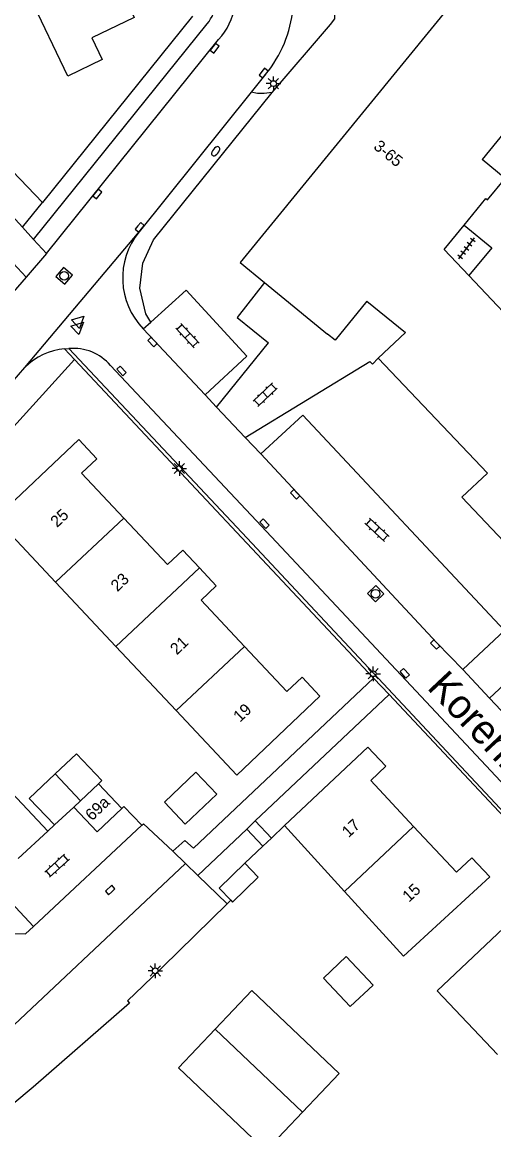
# Model space of a CAD drawing. Extents: x 136000 to 141014, y 402000 to 403500.
# Drawn here: x 137676.7 to 137717.2, y 402310.3 to 402405.5 of the extents above; entities that cross this region are included whole.
import ezdxf

# ---------------------------------------------------------------- set-up
doc = ezdxf.new("R2010")
doc.units = 0
for name, color, linetype in [('gg-afsc-erfafscheiding', 7, 'Continuous'), ('gg-afsc-hekwerk', 7, 'Continuous'), ('gg-afsc-muur', 7, 'Continuous'), ('gg-anno-huisnummerreeks BGT', 7, 'Continuous'), ('gg-anno-openbare ruimte label', 7, 'Continuous'), ('gg-bbg-bijgebouw', 7, 'Continuous'), ('gg-bbg-gedigitaliseerde bebouwing', 7, 'Continuous'), ('gg-bbg-gedigitaliseerde bijgebouw', 7, 'Continuous'), ('gg-bbg-hoofdgebouw', 7, 'Continuous'), ('gg-bbg-luifel en loopbrug', 7, 'Continuous'), ('gg-bbg-tussenscheiding', 7, 'Continuous'), ('gg-knt-verharding', 7, 'Continuous'), ('gg-knt-verharding nz', 7, 'Continuous'), ('gt-grn-groengrens', 7, 'Continuous'), ('gt-grn-weggrens', 7, 'Continuous'), ('gt-symb-brandkraan', 7, 'Continuous'), ('gt-symb-klinker verharding', 7, 'Continuous'), ('gt-symb-kolk', 7, 'Continuous'), ('gt-symb-kolk center center', 7, 'Continuous'), ('gt-symb-lichtmast', 7, 'Continuous'), ('gt-symb-rioolschacht', 7, 'Continuous'), ('gt-symb-tegel verharding', 7, 'Continuous'), ('gt-symb-waterafsluiter', 7, 'Continuous')]:
    doc.layers.add(name, color=color, linetype=linetype)

# ---------------------------------------------------------------- blocks, each defined once
blk = doc.blocks.new('gt0-TEG1')
at = {"layer": 'gt-symb-tegel verharding'}
for p, q in [((-1.125, 0), (1.125, 0)), ((-0.9, -0.25), (-0.9, 0.25)), ((-0.45, -0.25), (-0.45, 0.25)), ((0, -0.25), (0, 0.25)), ((0.45, -0.25), (0.45, 0.25)), ((0.9, -0.25), (0.9, 0.25))]:
    blk.add_line(p, q, dxfattribs=at)
blk = doc.blocks.new('gt0-KL1')
at = {"layer": 'gt-symb-klinker verharding'}
for p, q in [((-1.15, 0.3), (1.15, 0.3)), ((-1, -0.3), (-1, 0.3)), ((-0.5, 0.3), (-0.5, 0.45)), ((0, -0.3), (0, 0.3)), ((0.5, 0.3), (0.5, 0.45)), ((1, -0.3), (1, 0.3)), ((-1.15, -0.3), (1.15, -0.3)), ((-0.5, -0.45), (-0.5, -0.3)), ((0.5, -0.45), (0.5, -0.3))]:
    blk.add_line(p, q, dxfattribs=at)
blk = doc.blocks.new('gt0-KOLK')
at = {"layer": 'gt-symb-kolk'}
blk.add_lwpolyline([(0, 0), (0.375, 0), (0.375, 0.4), (-0.375, 0.4), (-0.375, 0), (0, 0)], dxfattribs=at)
blk = doc.blocks.new('gt0-LMAST')
at = {"layer": 'gt-symb-lichtmast'}
for p, q in [((-0.182, 0.173), (-0.447, 0.438)), ((-0.005, 0.246), (-0.005, 0.621)), ((0.172, 0.173), (0.437, 0.438)), ((-0.255, -0.004), (-0.63, -0.004)), ((-0.182, -0.181), (-0.447, -0.446)), ((-0.005, -0.254), (-0.005, -0.629)), ((0.437, -0.446), (0.172, -0.181)), ((0.245, -0.004), (0.62, -0.004))]:
    blk.add_line(p, q, dxfattribs=at)
blk.add_circle((-0.005, -0.004), 0.25, dxfattribs=at)
blk = doc.blocks.new('gt0-KOLKCC')
at = {"layer": 'gt-symb-kolk center center'}
blk.add_lwpolyline([(-0.375, 0.2), (0.375, 0.2), (0.375, -0.2), (-0.375, -0.2)], close=True, dxfattribs=at)
blk = doc.blocks.new('gt0-RS')
at = {"layer": 'gt-symb-rioolschacht'}
blk.add_lwpolyline([(-0.5, -0.5), (0.5, -0.5), (0.5, 0.5), (-0.5, 0.5)], close=True, dxfattribs=at)
blk.add_circle((0, 0), 0.375, dxfattribs=at)
blk = doc.blocks.new('gt0-WAFSL')
at = {"layer": 'gt-symb-waterafsluiter'}
for p, q in [((-0.5, -0.333), (0, 0.667)), ((0, 0.667), (0.5, -0.333)), ((0.5, -0.333), (-0.5, -0.333))]:
    blk.add_line(p, q, dxfattribs=at)
blk = doc.blocks.new('gt0-BR')
at = {"layer": 'gt-symb-brandkraan'}
for centre, radius, start, end in [((-0.244, 0), 0.206, 107.56694, 252.43307), ((0.599, -2.664), 3, 106.89205, 107.56694), ((0, -0.691), 0.938, 73.10799, 106.89205), ((-0.599, -2.664), 3, 72.43309, 73.10799), ((0.244, 0), 0.206, 287.56695, 72.43309), ((0.599, 2.664), 3, 252.43307, 253.10797), ((0, 0.691), 0.938, 253.10797, 286.89206), ((-0.599, 2.664), 3, 286.89206, 287.56695)]:
    blk.add_arc(centre, radius, start, end, dxfattribs=at)

msp = doc.modelspace()

# ---------------------------------------------------------------- linework, layer by layer
at = {"layer": 'gg-afsc-erfafscheiding'}
for p, q in [((137681.168, 402376.564), (137669.942, 402364.214)), ((137678.868, 402336.014), (137679.449, 402336.552)), ((137698.102, 402335.427), (137697.361, 402334.726)), ((137697.361, 402334.726), (137695.809, 402333.255))]:
    msp.add_line(p, q, dxfattribs=at)
for points in [[(137678.411, 402390.053), (137647.335, 402422.479), (137641.453, 402440.274)], [(137685.719, 402321.433), (137685.891, 402321.236), (137677.623, 402314.018), (137675.877, 402312.554)]]:
    msp.add_lwpolyline(points, dxfattribs=at)
at = {"layer": 'gg-afsc-hekwerk'}
for p, q in [((137688.776, 402324.368), (137694.304, 402329.78)), ((137694.304, 402329.78), (137694.607, 402330.077)), ((137687.076, 402322.731), (137688.776, 402324.368)), ((137687.076, 402322.731), (137685.719, 402321.433))]:
    msp.add_line(p, q, dxfattribs=at)
at = {"layer": 'gg-afsc-muur'}
msp.add_line((137699.24, 402336.49), (137698.102, 402335.427), dxfattribs=at)
at = {"layer": 'gg-bbg-bijgebouw'}
for points in [[(137695.809, 402333.255), (137693.599, 402331.12), (137694.607, 402330.077)], [(137694.607, 402330.077), (137694.753, 402329.926), (137696.963, 402332.062), (137695.809, 402333.255)]]:
    msp.add_lwpolyline(points, dxfattribs=at)
at = {"layer": 'gg-bbg-gedigitaliseerde bebouwing'}
for p, q in [((137680.58, 402400.91), (137677.124, 402408.154)), ((137674.37, 402362.92), (137679.544, 402357.412)), ((137679.544, 402357.412), (137684.727, 402351.894)), ((137684.727, 402351.894), (137689.911, 402346.375)), ((137689.911, 402346.375), (137695.12, 402340.83)), ((137699.24, 402336.49), (137704.386, 402330.843))]:
    msp.add_line(p, q, dxfattribs=at)
for points in [[(137704.386, 402330.843), (137709.467, 402325.267), (137716.88, 402332.08)], [(137719.61, 402329.15), (137712.351, 402322.305), (137717.531, 402316.832)]]:
    msp.add_lwpolyline(points, dxfattribs=at)
at = {"layer": 'gg-bbg-gedigitaliseerde bijgebouw'}
for p, q in [((137679.497, 402340.939), (137681.683, 402338.633)), ((137676.334, 402333.669), (137678.868, 402336.014))]:
    msp.add_line(p, q, dxfattribs=at)
for points in [[(137683.22, 402340.09), (137683.513, 402340.368), (137681.327, 402342.674), (137679.497, 402340.939)], [(137688.895, 402338.5), (137690.683, 402336.617), (137693.402, 402339.198), (137691.614, 402341.081), (137688.895, 402338.5)], [(137678.868, 402336.014), (137675.789, 402339.3), (137673.269, 402336.939)], [(137702.576, 402323.383), (137704.54, 402325.235), (137706.842, 402322.792), (137704.878, 402320.941), (137702.576, 402323.383)], [(137700.777, 402311.875), (137703.929, 402315.197), (137696.406, 402322.333), (137693.254, 402319.011)], [(137700.777, 402311.875), (137697.626, 402308.553), (137690.103, 402315.689), (137693.254, 402319.011)]]:
    msp.add_lwpolyline(points, dxfattribs=at)
at = {"layer": 'gg-bbg-hoofdgebouw'}
for p, q in [((137724.85, 402404.34), (137716.216, 402393.742)), ((137697.509, 402383.161), (137702.936, 402378.737)), ((137706.299, 402381.569), (137709.619, 402378.865)), ((137709.619, 402378.865), (137707.29, 402376.67)), ((137685.24, 402337.96), (137683.22, 402340.09)), ((137681.683, 402338.633), (137681.1, 402338.08))]:
    msp.add_line(p, q, dxfattribs=at)
for points in [[(137695.213, 402439.196), (137692.18, 402435.46), (137697.44, 402431.25), (137695.52, 402428.92), (137706.2, 402420.19), (137703.93, 402417.43), (137714.79, 402408.61), (137695.4, 402384.88), (137697.509, 402383.161)], [(137683.677, 402411.332), (137686.29, 402405.95), (137682.65, 402404.19), (137683.55, 402402.35), (137680.58, 402400.91)], [(137714.667, 402388.1), (137716.529, 402390.391), (137716.684, 402390.265), (137718.2, 402392.125), (137716.216, 402393.742)], [(137715.072, 402383.778), (137712.965, 402386.007), (137714.667, 402388.1)], [(137725.434, 402368.454), (137723.734, 402370.248), (137725.912, 402372.312), (137715.072, 402383.778)], [(137706.299, 402381.569), (137703.57, 402378.22), (137702.936, 402378.737)], [(137707.29, 402376.67), (137716.67, 402366.78), (137714.49, 402364.72), (137724.28, 402354.38)], [(137674.37, 402362.92), (137681.53, 402369.68), (137683.09, 402368.02), (137681.78, 402366.79), (137685.411, 402362.932)], [(137685.411, 402362.932), (137689.16, 402358.95), (137690.47, 402360.18), (137691.907, 402358.648)], [(137691.907, 402358.648), (137693.36, 402357.1), (137692.05, 402355.87), (137695.78, 402351.897)], [(137695.78, 402351.897), (137699.42, 402348.02), (137700.74, 402349.24), (137702.26, 402347.61), (137695.12, 402340.83)], [(137699.24, 402336.49), (137706.4, 402343.24), (137707.94, 402341.6), (137706.64, 402340.36), (137710.33, 402336.425)], [(137681.1, 402338.08), (137683.13, 402335.95), (137685.24, 402337.96)], [(137710.33, 402336.425), (137714.02, 402332.49), (137715.33, 402333.72), (137716.88, 402332.08)]]:
    msp.add_lwpolyline(points, dxfattribs=at)
at = {"layer": 'gg-bbg-luifel en loopbrug'}
msp.add_line((137679.449, 402336.552), (137681.1, 402338.08), dxfattribs=at)
msp.add_lwpolyline([(137679.497, 402340.939), (137677.281, 402338.838), (137679.449, 402336.552)], dxfattribs=at)
at = {"layer": 'gg-bbg-tussenscheiding'}
for p, q in [((137685.411, 402362.932), (137679.544, 402357.412)), ((137691.907, 402358.648), (137684.727, 402351.894)), ((137695.78, 402351.897), (137689.911, 402346.375)), ((137683.22, 402340.09), (137681.683, 402338.633)), ((137710.33, 402336.425), (137704.386, 402330.843)), ((137693.254, 402319.011), (137700.777, 402311.875))]:
    msp.add_line(p, q, dxfattribs=at)
at = {"layer": 'gg-knt-verharding'}
for p, q in [((137631.212, 402436.998), (137676.7, 402387.93)), ((137691.31, 402406.06), (137678.411, 402390.053)), ((137677.638, 402386.879), (137692.59, 402405.414)), ((137697.63, 402401.1), (137696.365, 402399.526)), ((137696.365, 402399.526), (137686.719, 402387.519)), ((137676.7, 402387.93), (137678.411, 402390.053)), ((137676.7, 402387.93), (137677.638, 402386.879)), ((137678.76, 402385.66), (137677.638, 402386.879)), ((137675.898, 402384.827), (137677.002, 402383.635)), ((137687.08, 402379.18), (137687.745, 402379.777)), ((137693.369, 402372.467), (137697.862, 402377.974)), ((137681.168, 402376.564), (137680.321, 402377.466)), ((137706.88, 402349.18), (137681.168, 402376.564)), ((137692.417, 402373.518), (137693.369, 402372.467)), ((137693.369, 402372.467), (137695.834, 402369.854)), ((137695.834, 402369.854), (137697.193, 402368.449)), ((137716.864, 402347.447), (137724.28, 402354.38)), ((137714.564, 402349.913), (137716.864, 402347.447)), ((137696.717, 402336.893), (137708.22, 402347.76)), ((137708.22, 402347.76), (137755.525, 402297.347)), ((137695.976, 402336.192), (137696.717, 402336.893)), ((137696.717, 402336.893), (137698.102, 402335.427)), ((137691.76, 402332.21), (137695.976, 402336.192)), ((137697.361, 402334.726), (137695.976, 402336.192)), ((137689.61, 402334.29), (137690.703, 402333.233)), ((137690.703, 402333.233), (137691.76, 402332.21)), ((137691.76, 402332.21), (137694.304, 402329.78)), ((137677.639, 402327.815), (137674.109, 402331.61))]:
    msp.add_line(p, q, dxfattribs=at)
for points in [[(137714.667, 402388.1), (137717.055, 402386.143), (137715.072, 402383.778)], [(137697.509, 402383.161), (137695.168, 402380.175), (137697.862, 402377.974)], [(137687.745, 402379.777), (137690.781, 402382.503), (137695.983, 402376.845), (137692.417, 402373.518)], [(137755.735, 402297.544), (137720.28, 402335.299), (137696.002, 402361.199), (137680.686, 402377.498)], [(137746.557, 402309.67), (137697.261, 402362.225), (137684.27, 402376.04)], [(137695.834, 402369.854), (137706.563, 402376.379), (137706.803, 402376.167), (137707.29, 402376.67)], [(137668.229, 402365.884), (137676.361, 402375.231), (137676.899, 402375.869)], [(137697.193, 402368.449), (137700.8, 402371.778), (137718.155, 402353.253), (137714.564, 402349.913)], [(137689.61, 402334.29), (137690.66, 402335.21), (137691.41, 402334.55), (137706.88, 402349.18)], [(137686.955, 402336.524), (137685.402, 402338.13), (137685.24, 402337.96)], [(137664.918, 402337.01), (137674.05, 402327.28), (137676.96, 402327.18), (137677.639, 402327.815)], [(137686.955, 402336.524), (137687.1, 402336.66), (137689.61, 402334.29)]]:
    msp.add_lwpolyline(points, dxfattribs=at)
for centre, radius, start, end in [((137689.859, 402407.619), 3.51, 321.07694, 353.67886), ((137689.691, 402407.668), 10.304, 320.39809, 354.71451), ((137691.593, 402383.553), 6.284, 140.86109, 224.09655), ((137680.753, 402372.076), 5.407, 94.57897, 135.45665), ((137681.054, 402373.267), 4.247, 40.7615, 94.96473)]:
    msp.add_arc(centre, radius, start, end, dxfattribs=at)
at = {"layer": 'gg-knt-verharding nz'}
for p, q in [((137678.76, 402385.66), (137693.561, 402404.051)), ((137678.76, 402385.66), (137677.002, 402383.635)), ((137692.417, 402373.518), (137687.08, 402379.18)), ((137680.321, 402377.466), (137680.686, 402377.498)), ((137716.864, 402347.447), (137719.98, 402344.11)), ((137677.639, 402327.815), (137686.955, 402336.524))]:
    msp.add_line(p, q, dxfattribs=at)
for points in [[(137677.002, 402383.635), (137651.9, 402354.71), (137648.51, 402351.03), (137644.85, 402347.62), (137615.084, 402321.81)], [(137714.564, 402349.913), (137712.331, 402352.193), (137697.193, 402368.449)], [(137690.703, 402333.233), (137672.545, 402316.166), (137675.877, 402312.554)]]:
    msp.add_lwpolyline(points, dxfattribs=at)
msp.add_arc((137689.71, 402407.657), 5.276, 316.8839, 352.54017, dxfattribs=at)
at = {"layer": 'gt-grn-groengrens'}
for points in [[(137698.157, 402399.504), (137703.169, 402405.352), (137703.545, 402405.849), (137703.543, 402406.345), (137703.426, 402406.826), (137703.2, 402407.268), (137702.879, 402407.645), (137702.538, 402408.215), (137702.339, 402409.025), (137702.071, 402409.814), (137701.737, 402410.577), (137701.339, 402411.309), (137699.811, 402413.156)], [(137687.745, 402379.777), (137687.303, 402380.478), (137686.786, 402382.675), (137687.049, 402384.846), (137687.95, 402386.831), (137698.157, 402399.504)], [(137698.157, 402399.504), (137697.468, 402399.409), (137696.905, 402399.409), (137696.365, 402399.526)]]:
    msp.add_lwpolyline(points, dxfattribs=at)
at = {"layer": 'gt-grn-weggrens'}
for p, q in [((137676.899, 402375.869), (137686.719, 402387.519)), ((137706.88, 402349.18), (137708.22, 402347.76))]:
    msp.add_line(p, q, dxfattribs=at)

# ---------------------------------------------------------------- block references
at = {"layer": 'gt-symb-brandkraan', "rotation": 50.80331119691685}
msp.add_blockref('gt0-BR', (137693.309, 402394.454), dxfattribs=at)
at = {"layer": 'gt-symb-klinker verharding'}
for p, rotation in [((137690.883, 402378.604), 133.21767957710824), ((137697.563, 402373.532), -136.78232042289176), ((137707.175, 402361.918), 137.14809157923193), ((137679.673, 402333.056), 42.36616983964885)]:
    msp.add_blockref('gt0-KL1', p, dxfattribs=dict(at, rotation=rotation))
at = {"layer": 'gt-symb-kolk'}
for p, rotation in [((137693.063, 402403.435), -128.82982490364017), ((137697.276, 402401.299), -128.82982490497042), ((137682.976, 402390.901), -128.82982490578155), ((137686.623, 402388.039), -128.82982490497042), ((137688.008, 402378.195), 133.78457174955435), ((137700.286, 402365.107), 133.01389341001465), ((137712.331, 402352.193), 134.43273359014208), ((137684.372, 402330.813), 43.298645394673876)]:
    msp.add_blockref('gt0-KOLK', p, dxfattribs=dict(at, rotation=rotation))
at = {"layer": 'gt-symb-kolk center center'}
for p, rotation in [((137685.21, 402375.575), -46.986106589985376), ((137697.5, 402362.441), -45.72932696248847), ((137709.565, 402349.586), 131.83814925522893)]:
    msp.add_blockref('gt0-KOLKCC', p, dxfattribs=dict(at, rotation=rotation))
at = {"layer": 'gt-symb-lichtmast'}
for p in [(137698.282, 402400.268), (137690.192, 402367.191), (137706.855, 402349.551), (137688.121, 402324.012)]:
    msp.add_blockref('gt0-LMAST', p, dxfattribs=at)
at = {"layer": 'gt-symb-rioolschacht'}
for p, rotation in [((137680.278, 402383.743), 49.05673786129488), ((137707.062, 402356.425), -46.82408983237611)]:
    msp.add_blockref('gt0-RS', p, dxfattribs=dict(at, rotation=rotation))
at = {"layer": 'gt-symb-tegel verharding', "rotation": -126.95012773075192}
msp.add_blockref('gt0-TEG1', (137714.872, 402386.116), dxfattribs=at)
at = {"layer": 'gt-symb-waterafsluiter'}
for p, rotation in [((137681.446, 402379.296), -46.62038199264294), ((137681.489, 402379.818), -46.62038199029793)]:
    msp.add_blockref('gt0-WAFSL', p, dxfattribs=dict(at, rotation=rotation))

# ---------------------------------------------------------------- texts
at = {"layer": 'gg-anno-huisnummerreeks BGT'}
for s, rotation, p in [('3-65', 320.7, (137706.813, 402394.736)), ('25', 43.3, (137679.669, 402362.064)), ('23', 43.3, (137684.858, 402356.552)), ('21', 43.2, (137689.963, 402351.114)), ('19', 43.2, (137695.393, 402345.33)), ('69a', 43.6, (137682.671, 402336.854)), ('17', 43.2, (137704.735, 402335.408)), ('15', 43.2, (137709.935, 402329.863))]:
    msp.add_text(s, height=1, rotation=rotation, dxfattribs=at).set_placement(p)
at = {"layer": 'gg-anno-openbare ruimte label'}
msp.add_text('Korenbloem', height=2.5, rotation=313.2, dxfattribs=at).set_placement((137711.398, 402348.312))

doc.saveas('drawing.dxf')
